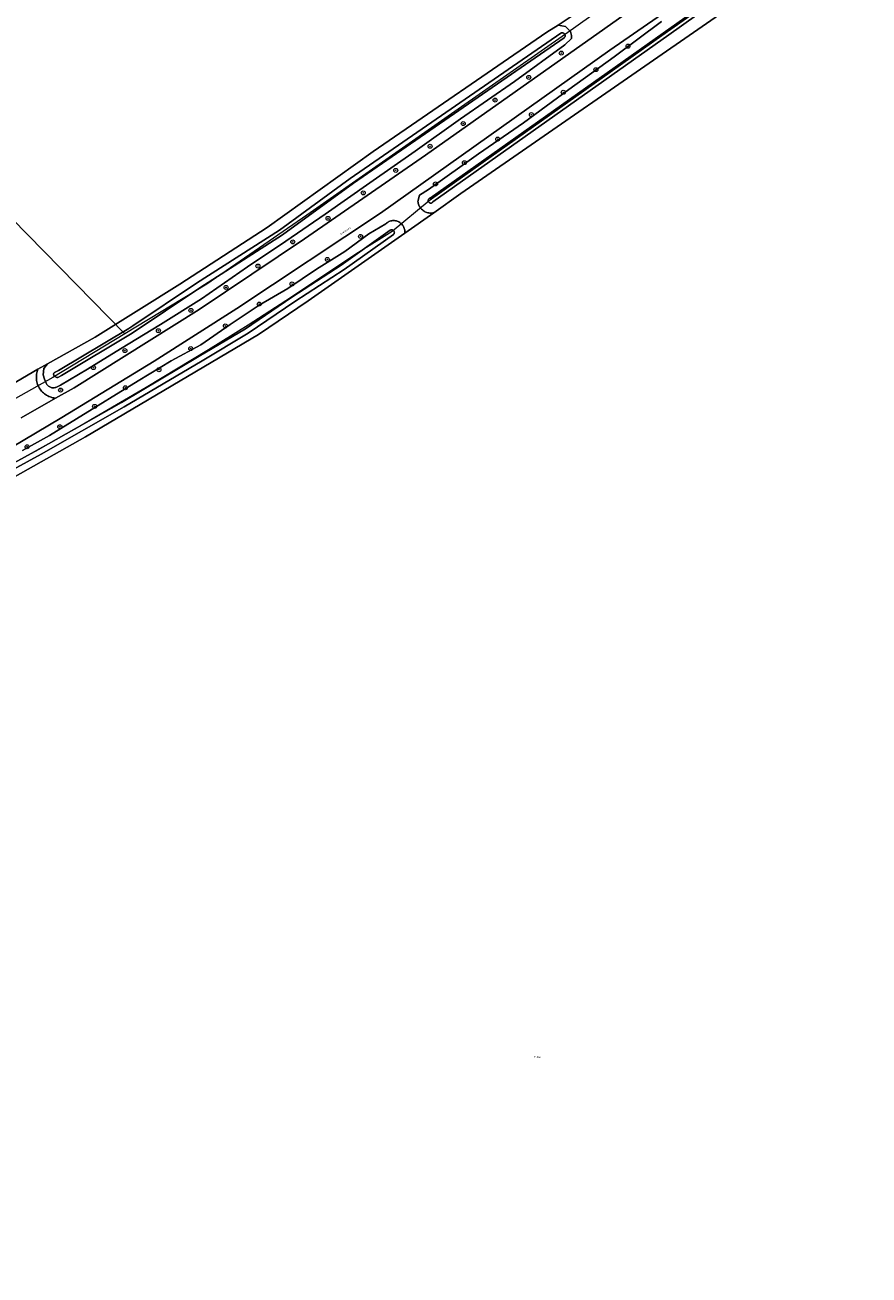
# Model space of a CAD drawing. Header units: metres. Extents: x 250001 to 257773, y 598992 to 609118.
# Tile 276 of 656: x 253661 to 253830, y 601082 to 601333. Entities that reach past the tile are written whole.
import ezdxf
from ezdxf.enums import TextEntityAlignment as Align
from ezdxf.lldxf.tags import DXFTag

# ---------------------------------------------------------------- set-up
doc = ezdxf.new("R2010")
doc.units = ezdxf.units.M
for name, color, linetype, lineweight in [('B-WE-GR-BOOM-S', 252, 'Continuous', 25), ('B-WE-GR-BOUWLAND-GV', 252, 'Continuous', 13), ('B-WE-GR-GROENVOORZIENING-GV', 252, 'Continuous', 18), ('B-WE-KG-GRENS_PERCEEL-G', 150, 'KG-PERCEEL', 18), ('B-WE-KG-GRENS_PERCEEL-S', 150, 'Continuous', 25), ('B-WE-OG-TOPOGRAFIE-T18', 2, 'Continuous', 18), ('B-WE-OG-WATER-GV', 252, 'Continuous', 18), ('B-WE-OG-WATER_SLOOT-GV', 252, 'Continuous', 18), ('B-WE-VH-ONVERHARD-GV', 252, 'Continuous', 18), ('B-WE-VH-VERHARDING_GESLOTEN-GV', 252, 'Continuous', 18), ('X-XX-AL-REFERENTIE-G', 7, 'Continuous', 18)]:
    doc.layers.add(name, color=color, linetype=linetype, lineweight=lineweight)
doc.styles.add('NLCS-ISO', font='NLCS-ISO.ttf')
doc.styles.add('NLCS-ISO-ANNOTATIEF-T18', font='NLCS-ISO.ttf', dxfattribs={"height": 1.8})
doc.styles.get("Standard").update_dxf_attribs({"font": 'NLCS-ISO.ttf'})
tags = doc.linetypes.add('KG-PERCEEL', pattern='A,5.5,-2,["P",Standard,S=1.8,R=0,X=-0.5,Y=-0.9],-2,5.5,-2,[5,NLCS.SHX,S=0.75,R=0,X=0,Y=0],-2', length=19).pattern_tags.tags
tags[6] = DXFTag(74, 10)

# ---------------------------------------------------------------- blocks, each defined once
blk = doc.blocks.new('SKG-PERCEELNUMMER-SO')
at = {"style": 'NLCS-ISO', "oblique": 10, "flags": 1}
blk.add_attdef('GEMEENTECODE', text='', height=1.8, dxfattribs=at).set_placement((0, 2.6), align=Align.MIDDLE_CENTER)
at = {"style": 'NLCS-ISO', "oblique": 10}
blk.add_attdef('SECTIE', text='', height=1.8, dxfattribs=at).set_placement((-0.5, 0), align=Align.MIDDLE_RIGHT)
blk.add_attdef('PERCEELNUMMER', text='', height=1.8, dxfattribs=at).set_placement((0.5, 0), align=Align.MIDDLE_LEFT)
blk = doc.blocks.new('BS2021-132-Xref-KAD-20210617')
at = {"layer": 'B-WE-KG-GRENS_PERCEEL-G', "flags": 128}
for points in [[(253893.764, 601400.009), (253892.532, 601399.375), (253883.562, 601393.375), (253874.39, 601387.812), (253861.704, 601380.312), (253850.062, 601372.937), (253838.25, 601365.375), (253827.562, 601358.375), (253815.484, 601350.187), (253804.828, 601342.687), (253788.39, 601331), (253776.406, 601322.562), (253748.86, 601303), (253741.704, 601297.937), (253734.25, 601291.75), (253726.984, 601287.25), (253712.938, 601277.875), (253705.344, 601273), (253697.422, 601268), (253684.89, 601260.437), (253671.062, 601252.375), (253654.796, 601243.375), (253649.984, 601240.5), (253642.656, 601236.25), (253636.89, 601232.562), (253632.828, 601229.812), (253628.062, 601226.25), (253622.046, 601221.312), (253618.766, 601218.312), (253615.234, 601214.875), (253608.016, 601207.75), (253603.718, 601203.125), (253599.156, 601197.937), (253592.876, 601188.812), (253590, 601184.562), (253588.782, 601182.75), (253587.094, 601180.187), (253580.188, 601168.5), (253576.344, 601160.875), (253574.204, 601156), (253572.234, 601150.562), (253570.282, 601145.062), (253569.046, 601140.437), (253567.094, 601134.375), (253566.594, 601130.437), (253566.094, 601123.375), (253565.828, 601116.687), (253565.844, 601106.5), (253565.828, 601089.125), (253565.688, 601082.375)], [(253787.3, 601344.657), (253777.488, 601337.355), (253776.666, 601336.754), (253769.032, 601331.338), (253747.49, 601316.315), (253717.162, 601295.057), (253697.038, 601281.168), (253680.614, 601271.224)], [(253625.436, 601327.459), (253680.614, 601271.224)], [(253680.614, 601271.224), (253666.14, 601262.461), (253656.504, 601257.075), (253642.332, 601248.855), (253636.11, 601245.19)]]:
    blk.add_lwpolyline(points, dxfattribs=at)
at = {"layer": 'B-WE-KG-GRENS_PERCEEL-S', "xscale": 0.2, "yscale": 0.2, "zscale": 0.2}
blk.add_blockref('SKG-PERCEELNUMMER-SO', (253763.144, 601126.109), dxfattribs=at).add_auto_attribs({'PERCEELNUMMER': '286', 'SECTIE': 'M'})
blk = doc.blocks.new('SGR-BOOM_01-SO')
at = {"linetype": 'ByBlock', "lineweight": 18}
h = blk.add_hatch(color=0, dxfattribs=at)
h.dxf.hatch_style = 1
edge = h.paths.add_edge_path()
edge.add_arc((0, 0), 0.25, 0, 360)
at = {"color": 0, "linetype": 'ByBlock', "lineweight": 18}
for radius in [2, 0.25]:
    blk.add_circle((0, 0), radius, dxfattribs=at)
blk = doc.blocks.new('BS2021-132-Xref-BGT-GRIJS-20210617-aangepast')
at = {"layer": 'B-WE-GR-BOUWLAND-GV', "flags": 128}
for points in [[(253657.766, 601261.017), (253663.168, 601264.137), (253665.062, 601265.231), (253674.668, 601270.557), (253691.633, 601281.191), (253709.175, 601292.578), (253730.427, 601307.826), (253765.333, 601331.764), (253767.567, 601333.198), (253779.397, 601341.15)], [(253850.116, 601370.117), (253748.066, 601299.367), (253742.606, 601295.54), (253736.792, 601291.465), (253717.414, 601277.883), (253707.413, 601271.123), (253672.686, 601250.565), (253644.442, 601234.637)]]:
    blk.add_lwpolyline(points, dxfattribs=at)
at = {"layer": 'B-WE-GR-GROENVOORZIENING-GV', "flags": 128}
for points in [[(253828.284, 601362.907), (253777.966, 601328.18), (253731.938, 601295.449), (253703.114, 601276.329), (253686.528, 601265.765), (253667.94, 601254.444), (253655.157, 601246.863)], [(253660.077, 601247.805), (253665.472, 601250.804), (253670.889, 601254.198), (253683.274, 601261.78), (253689.927, 601265.823), (253695.891, 601269.014), (253701.781, 601273.093), (253707.578, 601276.99), (253713.338, 601280.356), (253719.068, 601284.242), (253724.752, 601287.763), (253729.557, 601291.301), (253733.013, 601293.337), (253733.141, 601293.45), (253733.293, 601293.563), (253733.454, 601293.664), (253733.623, 601293.75), (253733.798, 601293.822), (253733.979, 601293.878), (253734.164, 601293.92), (253734.352, 601293.945), (253734.541, 601293.955), (253734.73, 601293.949), (253734.918, 601293.926), (253735.104, 601293.888), (253735.286, 601293.834), (253735.462, 601293.766), (253735.633, 601293.682), (253735.795, 601293.585), (253735.949, 601293.474), (253736.093, 601293.351), (253736.226, 601293.216), (253736.347, 601293.07), (253736.455, 601292.914), (253736.55, 601292.75), (253736.63, 601292.579), (253736.696, 601292.401), (253736.747, 601292.219), (253736.782, 601292.032), (253736.802, 601291.844), (253736.805, 601291.654), (253736.792, 601291.465), (253742.606, 601295.54), (253742.407, 601295.5), (253742.206, 601295.475), (253742.004, 601295.467), (253741.802, 601295.475), (253741.6, 601295.498), (253741.402, 601295.537), (253741.207, 601295.592), (253741.017, 601295.662), (253740.833, 601295.747), (253740.656, 601295.846), (253740.488, 601295.959), (253740.329, 601296.084), (253740.181, 601296.222), (253740.043, 601296.371), (253739.918, 601296.531), (253739.806, 601296.699), (253739.708, 601296.876), (253739.624, 601297.061), (253739.555, 601297.251), (253739.501, 601297.446), (253739.462, 601297.645), (253739.444, 601297.799), (253739.78, 601299.027), (253741.536, 601300.198), (253751.598, 601307.356), (253760.649, 601313.567), (253769.749, 601320.24), (253778.837, 601326.806), (253788.342, 601333.931)], [(253779.397, 601341.15), (253767.567, 601333.198), (253769.068, 601332.879), (253770.038, 601331.905), (253770.276, 601331.098), (253770.258, 601330.497), (253768.896, 601329.22), (253758.835, 601321.895), (253747.993, 601314.379), (253738.899, 601307.873), (253729.756, 601301.559), (253720.787, 601295.275), (253712.915, 601289.803), (253705.213, 601284.678), (253695.963, 601278.278), (253687.779, 601273.122), (253679.766, 601268.227), (253673.146, 601264.145), (253667.695, 601260.912), (253666.776, 601260.499), (253666.754, 601260.491), (253666.605, 601260.446), (253666.451, 601260.416), (253666.296, 601260.402), (253666.139, 601260.404), (253665.984, 601260.422), (253665.831, 601260.456), (253665.683, 601260.505), (253665.54, 601260.569), (253665.405, 601260.648), (253665.279, 601260.739), (253665.162, 601260.843), (253665.057, 601260.959), (253664.964, 601261.085), (253664.884, 601261.219), (253664.819, 601261.361), (253664.483, 601262.152), (253664.249, 601262.977), (253664.321, 601264.309), (253665.062, 601265.231), (253663.168, 601264.137), (253663.077, 601263.893), (253663.001, 601263.644), (253662.941, 601263.391), (253662.896, 601263.135), (253662.868, 601262.876), (253662.855, 601262.616), (253662.858, 601262.356), (253662.877, 601262.097), (253662.912, 601261.839), (253662.963, 601261.584), (253663.029, 601261.332), (253663.111, 601261.085), (253663.208, 601260.844), (253663.319, 601260.609), (253663.445, 601260.381), (253663.584, 601260.161), (253663.737, 601259.951), (253663.902, 601259.75), (253664.08, 601259.559), (253664.268, 601259.38), (253664.468, 601259.213), (253664.677, 601259.058), (253664.895, 601258.917), (253665.122, 601258.789), (253665.356, 601258.676), (253665.597, 601258.577), (253665.843, 601258.493), (253666.094, 601258.424), (253666.348, 601258.371), (253666.606, 601258.334), (253666.718, 601258.322), (253670.426, 601260.427), (253695.496, 601276.091), (253716.674, 601290.271), (253740.977, 601307.06), (253786.492, 601339.311)]]:
    blk.add_lwpolyline(points, dxfattribs=at)
at = {"layer": 'B-WE-OG-WATER-GV', "flags": 128}
for points in [[(253797.807, 601338.072), (253741.902, 601298.472), (253741.858, 601298.461), (253741.774, 601298.428), (253741.697, 601298.38), (253741.63, 601298.319), (253741.574, 601298.248), (253741.531, 601298.168), (253741.504, 601298.081), (253741.492, 601297.991), (253741.496, 601297.901), (253741.515, 601297.812), (253741.55, 601297.729), (253741.599, 601297.652), (253741.661, 601297.586), (253741.733, 601297.531), (253741.814, 601297.49), (253741.901, 601297.464), (253741.991, 601297.453), (253742.082, 601297.459), (253742.17, 601297.48), (253742.253, 601297.516), (253742.328, 601297.567), (253742.394, 601297.629), (253742.447, 601297.703), (253789.78, 601331.23), (253798.349, 601337.3)], [(253652.522, 601240.923), (253663.787, 601247.074), (253680.455, 601256.568), (253696.102, 601265.818), (253705.374, 601271.371), (253714.718, 601277.704), (253724.658, 601284.131), (253734.51, 601291.166), (253734.523, 601291.178), (253734.586, 601291.245), (253734.636, 601291.323), (253734.672, 601291.408), (253734.693, 601291.498), (253734.698, 601291.59), (253734.688, 601291.681), (253734.661, 601291.77), (253734.62, 601291.852), (253734.565, 601291.927), (253734.498, 601291.99), (253734.421, 601292.042), (253734.337, 601292.079), (253734.247, 601292.101), (253734.155, 601292.107), (253734.063, 601292.097), (253733.974, 601292.072), (253733.891, 601292.032), (253724.06, 601285.011), (253714.13, 601278.591), (253704.801, 601272.268), (253695.558, 601266.732), (253679.921, 601257.488), (253663.269, 601248.004), (253651.997, 601241.849)]]:
    blk.add_lwpolyline(points, dxfattribs=at)
blk.add_lwpolyline([(253768.495, 601331.628), (253768.399, 601331.637), (253768.303, 601331.63), (253768.209, 601331.607), (253768.12, 601331.569), (253725.854, 601302.407), (253711.632, 601292.047), (253695, 601281.416), (253682.195, 601272.823), (253681.433, 601272.311), (253667.277, 601263.865), (253666.474, 601263.462), (253666.364, 601263.335), (253666.303, 601263.114), (253666.401, 601262.767), (253666.67, 601262.612), (253666.956, 601262.488), (253667.177, 601262.49), (253667.868, 601262.875), (253682.05, 601271.336), (253695.632, 601280.451), (253712.283, 601291.094), (253726.521, 601301.466), (253768.776, 601330.619), (253768.812, 601330.654), (253768.872, 601330.729), (253768.92, 601330.813), (253768.953, 601330.903), (253768.97, 601330.998), (253768.972, 601331.094), (253768.958, 601331.189), (253768.928, 601331.281), (253768.883, 601331.366), (253768.825, 601331.443), (253768.755, 601331.509), (253768.675, 601331.563), (253768.588, 601331.603)], close=True, dxfattribs=at)
at = {"layer": 'B-WE-OG-WATER_SLOOT-GV', "flags": 128}
for points in [[(253788.342, 601333.931), (253778.837, 601326.806), (253769.749, 601320.24), (253760.649, 601313.567), (253751.598, 601307.356), (253741.536, 601300.198), (253739.78, 601299.027), (253739.444, 601297.799), (253739.462, 601297.645), (253739.501, 601297.446), (253739.555, 601297.251), (253739.624, 601297.061), (253739.708, 601296.876), (253739.806, 601296.699), (253739.918, 601296.531), (253740.043, 601296.371), (253740.181, 601296.222), (253740.329, 601296.084), (253740.488, 601295.959), (253740.656, 601295.846), (253740.833, 601295.747), (253741.017, 601295.662), (253741.207, 601295.592), (253741.402, 601295.537), (253741.6, 601295.498), (253741.802, 601295.475), (253742.004, 601295.467), (253742.206, 601295.475), (253742.407, 601295.5), (253742.606, 601295.54), (253748.066, 601299.367), (253850.116, 601370.117)], [(253798.349, 601337.3), (253789.78, 601331.23), (253742.447, 601297.703), (253742.394, 601297.629), (253742.328, 601297.567), (253742.253, 601297.516), (253742.17, 601297.48), (253742.082, 601297.459), (253741.991, 601297.453), (253741.901, 601297.464), (253741.814, 601297.49), (253741.733, 601297.531), (253741.661, 601297.586), (253741.599, 601297.652), (253741.55, 601297.729), (253741.515, 601297.812), (253741.496, 601297.901), (253741.492, 601297.991), (253741.504, 601298.081), (253741.531, 601298.168), (253741.574, 601298.248), (253741.63, 601298.319), (253741.697, 601298.38), (253741.774, 601298.428), (253741.858, 601298.461), (253741.902, 601298.472), (253797.807, 601338.072)], [(253644.442, 601234.637), (253672.686, 601250.565), (253707.413, 601271.123), (253717.414, 601277.883), (253736.792, 601291.465), (253736.805, 601291.654), (253736.802, 601291.844), (253736.782, 601292.032), (253736.747, 601292.219), (253736.696, 601292.401), (253736.63, 601292.579), (253736.55, 601292.75), (253736.455, 601292.914), (253736.347, 601293.07), (253736.226, 601293.216), (253736.093, 601293.351), (253735.949, 601293.474), (253735.795, 601293.585), (253735.633, 601293.682), (253735.462, 601293.766), (253735.286, 601293.834), (253735.104, 601293.888), (253734.918, 601293.926), (253734.73, 601293.949), (253734.541, 601293.955), (253734.352, 601293.945), (253734.164, 601293.92), (253733.979, 601293.878), (253733.798, 601293.822), (253733.623, 601293.75), (253733.454, 601293.664), (253733.293, 601293.563), (253733.141, 601293.45), (253733.013, 601293.337), (253729.557, 601291.301), (253724.752, 601287.763), (253719.068, 601284.242), (253713.338, 601280.356), (253707.578, 601276.99), (253701.781, 601273.093), (253695.891, 601269.014), (253689.927, 601265.823), (253683.274, 601261.78), (253670.889, 601254.198), (253665.472, 601250.804), (253660.077, 601247.805)], [(253651.997, 601241.849), (253663.269, 601248.004), (253679.921, 601257.488), (253695.558, 601266.732), (253704.801, 601272.268), (253714.13, 601278.591), (253724.06, 601285.011), (253733.891, 601292.032), (253733.974, 601292.072), (253734.063, 601292.097), (253734.155, 601292.107), (253734.247, 601292.101), (253734.337, 601292.079), (253734.421, 601292.042), (253734.498, 601291.99), (253734.565, 601291.927), (253734.62, 601291.852), (253734.661, 601291.77), (253734.688, 601291.681), (253734.698, 601291.59), (253734.693, 601291.498), (253734.672, 601291.408), (253734.636, 601291.323), (253734.586, 601291.245), (253734.523, 601291.178), (253734.51, 601291.166), (253724.658, 601284.131), (253714.718, 601277.704), (253705.374, 601271.371), (253696.102, 601265.818), (253680.455, 601256.568), (253663.787, 601247.074), (253652.522, 601240.923)]]:
    blk.add_lwpolyline(points, dxfattribs=at)
for points in [[(253769.068, 601332.879), (253767.567, 601333.198), (253765.333, 601331.764), (253730.427, 601307.826), (253709.175, 601292.578), (253691.633, 601281.191), (253674.668, 601270.557), (253665.062, 601265.231), (253664.321, 601264.309), (253664.249, 601262.977), (253664.483, 601262.152), (253664.819, 601261.361), (253664.884, 601261.219), (253664.964, 601261.085), (253665.057, 601260.959), (253665.162, 601260.843), (253665.279, 601260.739), (253665.405, 601260.648), (253665.54, 601260.569), (253665.683, 601260.505), (253665.831, 601260.456), (253665.984, 601260.422), (253666.139, 601260.404), (253666.296, 601260.402), (253666.451, 601260.416), (253666.605, 601260.446), (253666.754, 601260.491), (253666.776, 601260.499), (253667.695, 601260.912), (253673.146, 601264.145), (253679.766, 601268.227), (253687.779, 601273.122), (253695.963, 601278.278), (253705.213, 601284.678), (253712.915, 601289.803), (253720.787, 601295.275), (253729.756, 601301.559), (253738.899, 601307.873), (253747.993, 601314.379), (253758.835, 601321.895), (253768.896, 601329.22), (253770.258, 601330.497), (253770.276, 601331.098), (253770.038, 601331.905)], [(253768.303, 601331.63), (253768.399, 601331.637), (253768.495, 601331.628), (253768.588, 601331.603), (253768.675, 601331.563), (253768.755, 601331.509), (253768.825, 601331.443), (253768.883, 601331.366), (253768.928, 601331.281), (253768.958, 601331.189), (253768.972, 601331.094), (253768.97, 601330.998), (253768.953, 601330.903), (253768.92, 601330.813), (253768.872, 601330.729), (253768.812, 601330.654), (253768.776, 601330.619), (253726.521, 601301.466), (253712.283, 601291.094), (253695.632, 601280.451), (253682.05, 601271.336), (253667.868, 601262.875), (253667.177, 601262.49), (253666.956, 601262.488), (253666.67, 601262.612), (253666.401, 601262.767), (253666.303, 601263.114), (253666.364, 601263.335), (253666.474, 601263.462), (253667.277, 601263.865), (253681.433, 601272.311), (253682.195, 601272.823), (253695, 601281.416), (253711.632, 601292.047), (253725.854, 601302.407), (253768.12, 601331.569), (253768.209, 601331.607)]]:
    blk.add_lwpolyline(points, close=True, dxfattribs=at)
at = {"layer": 'B-WE-VH-ONVERHARD-GV', "flags": 128}
blk.add_lwpolyline([(253659.799, 601254.395), (253666.718, 601258.322), (253666.606, 601258.334), (253666.348, 601258.371), (253666.094, 601258.424), (253665.843, 601258.493), (253665.597, 601258.577), (253665.356, 601258.676), (253665.122, 601258.789), (253664.895, 601258.917), (253664.677, 601259.058), (253664.468, 601259.213), (253664.268, 601259.38), (253664.08, 601259.559), (253663.902, 601259.75), (253663.737, 601259.951), (253663.584, 601260.161), (253663.445, 601260.381), (253663.319, 601260.609), (253663.208, 601260.844), (253663.111, 601261.085), (253663.029, 601261.332), (253662.963, 601261.584), (253662.912, 601261.839), (253662.877, 601262.097), (253662.858, 601262.356), (253662.855, 601262.616), (253662.868, 601262.876), (253662.896, 601263.135), (253662.941, 601263.391), (253663.001, 601263.644), (253663.077, 601263.893), (253663.168, 601264.137), (253657.766, 601261.017)], dxfattribs=at)
at = {"layer": 'B-WE-VH-VERHARDING_GESLOTEN-GV', "flags": 128}
for points in [[(253655.157, 601246.863), (253667.94, 601254.444), (253686.528, 601265.765), (253703.114, 601276.329), (253731.938, 601295.449), (253777.966, 601328.18), (253828.284, 601362.907)], [(253786.492, 601339.311), (253740.977, 601307.06), (253716.674, 601290.271), (253695.496, 601276.091), (253670.426, 601260.427), (253666.718, 601258.322), (253659.799, 601254.395)]]:
    blk.add_lwpolyline(points, dxfattribs=at)
at = {"layer": 'B-WE-GR-BOOM-S', "xscale": 0.2, "yscale": 0.2, "zscale": 0.2}
for p in [(253768.208, 601327.56), (253781.595, 601328.959), (253775.151, 601324.244), (253761.684, 601322.697), (253768.604, 601319.699), (253754.926, 601318.139), (253762.204, 601315.229), (253748.524, 601313.429), (253755.439, 601310.301), (253741.874, 601308.861), (253748.766, 601305.582), (253734.983, 601304.036), (253728.463, 601299.523), (253742.96, 601301.318), (253721.396, 601294.412), (253714.322, 601289.688), (253727.923, 601290.783), (253707.331, 601284.844), (253721.264, 601286.153), (253700.915, 601280.534), (253714.17, 601281.244), (253707.574, 601277.198), (253693.87, 601275.951), (253687.337, 601271.871), (253700.778, 601272.836), (253680.61, 601267.867), (253693.84, 601268.28), (253674.303, 601264.445), (253687.454, 601264.038), (253667.714, 601259.945), (253680.72, 601260.404), (253674.543, 601256.684), (253667.563, 601252.586), (253661.002, 601248.571)]:
    blk.add_blockref('SGR-BOOM_01-SO', p, dxfattribs=at)
at = {"layer": 'B-WE-OG-TOPOGRAFIE-T18', "style": 'NLCS-ISO-ANNOTATIEF-T18'}
blk.add_text('Bredeweg', height=0.36, rotation=34.1, dxfattribs=at).set_placement((253724.918, 601291.858), align=Align.MIDDLE)

msp = doc.modelspace()

# ---------------------------------------------------------------- block references
at = {"layer": 'X-XX-AL-REFERENTIE-G'}
for name in ['BS2021-132-Xref-BGT-GRIJS-20210617-aangepast', 'BS2021-132-Xref-KAD-20210617']:
    msp.add_blockref(name, (0, 0), dxfattribs=at)

doc.saveas('drawing.dxf')
